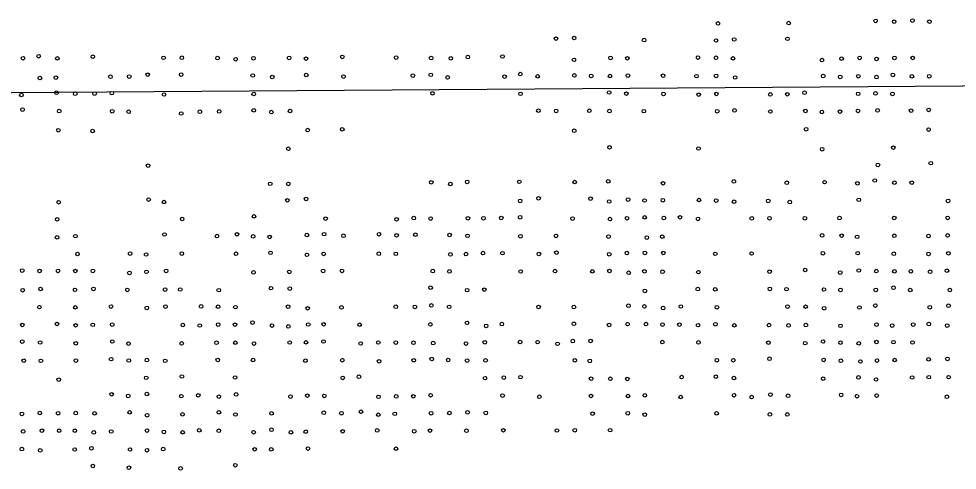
# Model space of a CAD drawing. Extents: x 20503438 to 20508873, y 7964251 to 7984667.
# Drawn here: x 20505771 to 20506290, y 7978537 to 7978787 of the extents above; entities that cross this region are included whole.
import ezdxf

# ---------------------------------------------------------------- set-up
doc = ezdxf.new("R2010")
doc.units = 0
doc.layers.add('SurSectionLine', color=7, linetype='Continuous')
doc.layers.add('SurSurveyPoints', color=7, linetype='Continuous')

msp = doc.modelspace()

# ---------------------------------------------------------------- linework, layer by layer
at = {"layer": 'SurSectionLine'}
msp.add_lwpolyline([(20503477.86, 7978730.4), (20506871.36, 7978754.31), (20507199.72, 7978755.09), (20507529.43, 7978758.46)], dxfattribs=at)
at = {"layer": 'SurSurveyPoints'}
for centre in [(20506157.29, 7978784.71), (20506196.38, 7978784.93), (20506244.48, 7978786.11), (20506254.72, 7978785.71), (20506264.83, 7978786.32), (20506274.21, 7978785.73), (20506067.66, 7978776.3), (20506077.71, 7978776.66), (20506116.39, 7978775.5), (20506156.19, 7978775.27), (20506166.26, 7978775.83), (20506195.69, 7978776.21), (20505772.88, 7978765.44), (20505781.55, 7978766.55), (20505791.89, 7978765.39), (20505811.51, 7978766.3), (20505850.64, 7978765.69), (20505860.72, 7978765.72), (20505880.48, 7978765.53), (20505890.52, 7978764.92), (20505900.38, 7978765.44), (20505920.04, 7978765.62), (20505929.38, 7978765.23), (20505949.48, 7978766.17), (20505979.25, 7978765.83), (20505998.57, 7978765.54), (20506009.51, 7978765.41), (20506018.9, 7978766.08), (20506038.05, 7978766.4), (20506077.66, 7978764.56), (20506097.87, 7978765.65), (20506107.15, 7978765.42), (20506146.21, 7978765.82), (20506156.14, 7978765.7), (20506165.55, 7978765.39), (20506214.78, 7978764.42), (20506225.64, 7978765.21), (20506235.65, 7978765.62), (20506245, 7978765.06), (20506254.85, 7978765.63), (20506264.93, 7978765.6), (20505782.24, 7978754.49), (20505791.1, 7978754.7), (20505821.25, 7978755.17), (20505831.63, 7978755.32), (20505841.85, 7978756.38), (20505860.37, 7978756.42), (20505899.98, 7978755.9), (20505910.71, 7978755.07), (20505929.51, 7978756.16), (20505950.14, 7978755.32), (20505988.54, 7978755.84), (20505998.41, 7978756.25), (20506007.75, 7978754.82), (20506039.23, 7978755.25), (20506047.94, 7978756.69), (20506057.54, 7978755.42), (20506077.84, 7978755.91), (20506087.16, 7978755.66), (20506097.54, 7978755.6), (20506107.45, 7978755.84), (20506126.89, 7978755.82), (20506145.35, 7978755.53), (20506156.2, 7978755.66), (20506166.76, 7978754.77), (20506215.46, 7978755.57), (20506224.89, 7978755.13), (20506234.88, 7978755.49), (20506244.93, 7978755.03), (20506254, 7978756.23), (20506264.52, 7978755.43), (20506274.12, 7978755.5), (20505772.02, 7978745.08), (20505791.47, 7978746.34), (20505801.78, 7978745.76), (20505812.48, 7978745.9), (20505822, 7978746.1), (20505850.89, 7978745.36), (20505900.52, 7978745.64), (20505999.37, 7978746.02), (20506048.03, 7978745.73), (20506097.06, 7978746.48), (20506106.59, 7978745.86), (20506127.19, 7978745.72), (20506146.61, 7978745.3), (20506156.34, 7978745.67), (20506186.19, 7978745.43), (20506195.6, 7978745.47), (20506205.15, 7978746.32), (20506234.8, 7978745.75), (20506244.44, 7978745.95), (20506253.76, 7978745.72), (20505772.65, 7978737.03), (20505792.93, 7978736.16), (20505822.24, 7978736.12), (20505831.33, 7978735.83), (20505860.39, 7978734.86), (20505870.74, 7978735.83), (20505881.39, 7978736), (20505900.51, 7978736.59), (20505910.26, 7978735.61), (20505920.59, 7978736.21), (20506057.98, 7978736.41), (20506067.77, 7978736.29), (20506086.11, 7978736.37), (20506097.21, 7978736.17), (20506116.25, 7978736.14), (20506156.86, 7978736.1), (20506166.39, 7978736.54), (20506186.23, 7978735.95), (20506205.62, 7978736.24), (20506214.71, 7978735.66), (20506224.77, 7978735.89), (20506234.69, 7978736.3), (20506245.53, 7978736.53), (20506264.08, 7978736.43), (20506273.81, 7978736.85), (20505792.41, 7978725.58), (20505811.35, 7978725.14), (20505930.32, 7978725.65), (20505949.43, 7978726.06), (20506077.76, 7978725.29), (20506206.01, 7978726.15), (20506273.78, 7978725.94), (20505919.65, 7978715.31), (20506097.27, 7978716.14), (20506146.51, 7978715.47), (20506214.89, 7978715.07), (20506254.26, 7978715.96), (20505842.05, 7978705.98), (20506245.71, 7978706.38), (20506274.94, 7978707.34), (20505909.6, 7978695.91), (20505919.65, 7978695.86), (20505998.68, 7978696.76), (20506009.29, 7978695.78), (20506018.54, 7978696.98), (20506047.39, 7978697.02), (20506077.99, 7978696.91), (20506096.55, 7978697.28), (20506126.83, 7978696.18), (20506166.05, 7978697.24), (20506195.31, 7978696.51), (20506216.25, 7978696.82), (20506234.41, 7978696.18), (20506244, 7978697.74), (20506254.86, 7978696.53), (20506264.44, 7978696.56), (20505792.59, 7978685.72), (20505842.37, 7978687.19), (20505850.88, 7978685.82), (20505919.07, 7978686.77), (20505929.45, 7978687.53), (20506047.85, 7978686.47), (20506058.04, 7978687.88), (20506086.81, 7978687.69), (20506097.07, 7978686.11), (20506107.54, 7978687.21), (20506116.66, 7978686.68), (20506126.77, 7978686.82), (20506146.75, 7978686.92), (20506156.29, 7978686.62), (20506166.19, 7978686.02), (20506185.07, 7978686.47), (20506196.98, 7978685.79), (20506235.12, 7978687.03), (20506284.55, 7978686.46), (20505791.79, 7978676.26), (20505860.92, 7978676.44), (20505900.66, 7978677.9), (20505940.22, 7978676.63), (20505979.5, 7978676.26), (20505988.99, 7978676.95), (20505998.37, 7978676.68), (20506018.95, 7978676.8), (20506027.52, 7978676.83), (20506037.37, 7978677), (20506047.83, 7978677.42), (20506076.86, 7978676.69), (20506097.55, 7978676.38), (20506106.92, 7978676.86), (20506116.74, 7978677.33), (20506127.37, 7978676.92), (20506136.23, 7978677.38), (20506146.22, 7978676.47), (20506175.97, 7978676.76), (20506185.76, 7978676.83), (20506205.36, 7978676.83), (20506224.52, 7978676.92), (20506254.74, 7978677.01), (20506284.29, 7978677.02), (20505791.73, 7978666.26), (20505801.89, 7978666.93), (20505851.17, 7978667.86), (20505880.15, 7978666.98), (20505891.25, 7978667.95), (20505900.13, 7978666.8), (20505909.33, 7978666.48), (20505929.88, 7978667.55), (20505939.41, 7978668.04), (20505950.15, 7978667.13), (20505969.78, 7978668.01), (20505979.48, 7978667.39), (20505989.91, 7978667.74), (20506008.81, 7978667.6), (20506018.73, 7978667.1), (20506047.99, 7978666.87), (20506067.68, 7978667.06), (20506096.76, 7978666.72), (20506117.91, 7978666.16), (20506126.43, 7978666.62), (20506214.86, 7978667.32), (20506225.69, 7978667.22), (20506234.22, 7978666.56), (20506254.8, 7978667.14), (20506273.7, 7978666.96), (20506284.3, 7978667.31), (20505803.02, 7978657.03), (20505832.11, 7978657.31), (20505840.98, 7978656.77), (20505860.73, 7978657.31), (20505890.67, 7978657.18), (20505909.77, 7978657.7), (20505929.94, 7978656.58), (20505939.16, 7978657.1), (20505969.66, 7978657.16), (20505979.08, 7978657.14), (20506009.29, 7978656.83), (20506017.88, 7978656.99), (20506027.28, 7978657.53), (20506038.06, 7978657.51), (20506058.21, 7978657.06), (20506067.9, 7978657.81), (20506097.1, 7978656.93), (20506106.84, 7978657.63), (20506116.83, 7978657.65), (20506127.01, 7978657.63), (20506155.79, 7978657.14), (20506175.87, 7978657.34), (20506215.28, 7978657.45), (20506234.54, 7978657.51), (20506254.5, 7978657.16), (20506273.75, 7978657.09), (20506284.71, 7978657.42), (20505772.46, 7978647.87), (20505782.03, 7978647.65), (20505792.24, 7978647.67), (20505801.85, 7978647.65), (20505811.55, 7978647.67), (20505831.76, 7978646.59), (20505841.22, 7978647.18), (20505852.01, 7978647.68), (20505900.38, 7978646.84), (20505920.18, 7978647.12), (20505938.85, 7978647.69), (20505949.3, 7978647.71), (20505999.52, 7978647.56), (20506008.74, 7978647.38), (20506048.14, 7978647.36), (20506067.13, 7978647.6), (20506087.75, 7978647.43), (20506097.21, 7978647.65), (20506107.87, 7978646.66), (20506116.6, 7978647.47), (20506126.62, 7978647.2), (20506146.4, 7978646.98), (20506185.81, 7978647.29), (20506205.48, 7978648.16), (20506224.87, 7978646.76), (20506235.13, 7978647.9), (20506244.82, 7978647.6), (20506254.86, 7978647.44), (20506263.93, 7978647.44), (20506274.57, 7978647.19), (20506283.87, 7978647.81), (20505998.29, 7978638.4), (20505772.71, 7978637), (20505782.62, 7978637.66), (20505801.64, 7978637.21), (20505811.85, 7978637.72), (20505830.57, 7978637.17), (20505851.49, 7978637.33), (20505859.85, 7978637.38), (20505881.17, 7978637.03), (20505910.02, 7978638.12), (20505920.4, 7978637.9), (20506018.54, 7978637.03), (20506028.02, 7978637.31), (20506116.86, 7978636.62), (20506146.09, 7978637.63), (20506155.76, 7978637.47), (20506185.94, 7978637.72), (20506195.2, 7978637.57), (20506215.88, 7978637.39), (20506225, 7978637.17), (20506244.52, 7978637.15), (20506254.34, 7978638.35), (20506263.62, 7978637.1), (20506285.5, 7978637.13), (20505871.4, 7978628.01), (20505998.72, 7978628.56), (20506107.75, 7978628.38), (20506116.55, 7978628.01), (20506244.3, 7978628.49), (20506284.78, 7978628.4), (20505781.93, 7978627.6), (20505801.8, 7978627.49), (20505821.58, 7978627.96), (20505841.32, 7978627.2), (20505851.69, 7978627.93), (20505880.8, 7978627.87), (20505890.36, 7978627.6), (20505919.48, 7978627.89), (20505930.32, 7978626.99), (20505948.98, 7978627.48), (20505979.06, 7978627.81), (20505989.63, 7978627.77), (20506008.55, 7978627.79), (20506058.02, 7978627.71), (20506077.6, 7978627.66), (20506126.93, 7978627.1), (20506136.71, 7978627.97), (20506156.65, 7978627.59), (20506195.73, 7978627.92), (20506205.75, 7978627.88), (20506215.96, 7978627.03), (20506235.52, 7978627.43), (20506274.42, 7978627.57), (20505772.5, 7978617.75), (20505791.69, 7978618.3), (20505811.48, 7978617.83), (20505822.22, 7978617.99), (20505861.28, 7978617.72), (20505880.82, 7978617.95), (20505890.15, 7978617.92), (20505899.8, 7978619.08), (20505930.63, 7978618), (20505939.18, 7978618.11), (20505959.11, 7978617.9), (20505998.2, 7978618.07), (20506018.46, 7978618.93), (20506037.72, 7978618.23), (20506077.6, 7978618.42), (20506097.04, 7978617.74), (20506107.3, 7978618.18), (20506117.43, 7978618.23), (20506126.59, 7978617.98), (20506135.96, 7978617.92), (20506146.23, 7978617.65), (20506155.84, 7978618.17), (20506185.48, 7978617.66), (20506205.91, 7978617.66), (20506244.88, 7978617.95), (20506265.24, 7978617.95), (20506273.84, 7978618.23), (20505801.99, 7978617.57), (20505870.63, 7978617.46), (20505910.57, 7978617.43), (20505919.61, 7978616.96), (20506029.06, 7978617.22), (20506166.32, 7978617.53), (20506196.31, 7978617.5), (20506225.03, 7978617.26), (20506253.59, 7978617.4), (20506284.04, 7978617.43), (20505772.47, 7978608.56), (20505782.36, 7978608.05), (20505802.07, 7978607.6), (20505822.28, 7978608.59), (20505831.23, 7978607.41), (20505860.63, 7978607.54), (20505879.93, 7978607.91), (20505890.29, 7978607.93), (20505900.65, 7978607.43), (20505920.38, 7978608.04), (20505929.42, 7978608.11), (20505939.09, 7978608.61), (20505959.66, 7978607.5), (20505969.39, 7978608.05), (20505979.07, 7978608.01), (20505988.85, 7978607.88), (20505999.77, 7978607.7), (20506017.89, 7978607.47), (20506028.26, 7978608.14), (20506047.8, 7978608.29), (20506057.51, 7978608.23), (20506068.55, 7978607.31), (20506076.98, 7978608.8), (20506086.78, 7978608.89), (20506126.46, 7978608.28), (20506146.5, 7978608.09), (20506185.19, 7978607.95), (20506205.5, 7978607.68), (20506215.36, 7978608.59), (20506225.02, 7978607.93), (20506235.15, 7978607.57), (20506244.9, 7978608.32), (20506254.34, 7978608.24), (20506264.91, 7978608.05), (20505773.3, 7978598.01), (20505782.79, 7978597.88), (20505802.14, 7978598.04), (20505821.6, 7978598.82), (20505831.37, 7978598.08), (20505841.43, 7978598.31), (20505851.53, 7978597.9), (20505880.59, 7978598.36), (20505900.15, 7978598.32), (20505929.09, 7978597.98), (20505949.52, 7978598.21), (20505969.81, 7978597.62), (20505989.02, 7978598.18), (20505998.96, 7978598.93), (20506008.02, 7978598.36), (20506018.51, 7978598.04), (20506028.71, 7978598.1), (20506078.1, 7978598.17), (20506086.33, 7978597.87), (20506156.64, 7978598.23), (20506165.76, 7978598.21), (20506185.75, 7978599.03), (20506215.74, 7978598.39), (20506225.24, 7978597.92), (20506236, 7978597.52), (20506245.24, 7978598.05), (20506254.96, 7978598.34), (20506273.76, 7978598.7), (20506284.18, 7978598.96), (20505792.66, 7978587.47), (20505841.04, 7978588.49), (20505860.75, 7978589.21), (20505890.19, 7978588.65), (20505949.7, 7978588.45), (20505958.68, 7978589.09), (20506028.43, 7978588.28), (20506038.82, 7978588.61), (20506048.07, 7978588.84), (20506087.11, 7978588.03), (20506097.73, 7978587.94), (20506107.12, 7978587.86), (20506137.17, 7978588.87), (20506156.09, 7978589.11), (20506166.09, 7978588.37), (20506215.45, 7978588.01), (20506234.97, 7978588.68), (20506244.69, 7978587.55), (20506264.63, 7978588.67), (20506273.85, 7978588.83), (20506284.85, 7978588.85), (20505821.94, 7978579.35), (20505831.07, 7978578.46), (20505841.39, 7978579.51), (20505860.44, 7978578.33), (20505869.81, 7978578.79), (20505881.2, 7978578.07), (20505890.75, 7978579.29), (20505920.83, 7978578.1), (20505930.17, 7978578.62), (20505939.54, 7978578.45), (20505969.49, 7978577.95), (20505979.33, 7978578.19), (20505988.74, 7978578.26), (20505998.35, 7978578.86), (20506038.14, 7978578.64), (20506058.43, 7978577.99), (20506087.04, 7978578.42), (20506107.47, 7978578.39), (20506116.81, 7978578.76), (20506136.62, 7978577.84), (20506166.14, 7978578.83), (20506175.87, 7978577.83), (20506186.25, 7978579.19), (20506196.04, 7978578.53), (20506225.39, 7978579.04), (20506234.14, 7978578.28), (20506245.02, 7978578.64), (20506283.9, 7978578), (20505772.25, 7978568.5), (20505782.2, 7978569), (20505792.28, 7978568.86), (20505802.04, 7978568.95), (20505812.44, 7978568.79), (20505831.89, 7978569.37), (20505841.5, 7978567.76), (20505861.1, 7978568.26), (20505881.22, 7978569.37), (20505890.39, 7978568.17), (20505910.38, 7978568.8), (20505939.22, 7978569.14), (20505949, 7978568.89), (20505959.85, 7978569.71), (20505969.4, 7978568.05), (20505978.48, 7978568.54), (20505998.57, 7978568.86), (20506008.71, 7978569), (20506018.77, 7978569.3), (20506028.81, 7978569.04), (20506087.9, 7978568.66), (20506107.38, 7978568.85), (20506116.75, 7978568.1), (20506156.5, 7978568.8), (20506185.97, 7978568.2), (20506195.6, 7978568.21), (20505772.92, 7978558.8), (20505783.32, 7978559.25), (20505792.89, 7978559.19), (20505801.55, 7978559.19), (20505812.04, 7978558.25), (20505821.68, 7978558.75), (20505841.47, 7978559.27), (20505850.77, 7978558.54), (20505861.18, 7978558.28), (20505870.36, 7978559.39), (20505881.17, 7978559.17), (20505900.44, 7978558.34), (20505910.32, 7978559.7), (20505921.05, 7978558.27), (20505929.25, 7978558.66), (20505949.68, 7978558.86), (20505968.78, 7978559.34), (20505989.27, 7978558.89), (20505997.96, 7978559.22), (20506018.12, 7978559.15), (20506038.56, 7978559.42), (20506068.15, 7978559.31), (20506078.04, 7978559.46), (20506097.58, 7978559.49), (20505772.29, 7978549.03), (20505782.43, 7978548.28), (20505801.48, 7978548.79), (20505810.73, 7978549.5), (20505832.09, 7978548.8), (20505841.47, 7978548.39), (20505850.42, 7978549.02), (20505900.99, 7978548.89), (20505910.19, 7978548.86), (20505930.5, 7978549.31), (20505979.17, 7978549.25), (20505890.31, 7978540.09), (20505811.49, 7978539.68), (20505831.45, 7978538.74), (20505860.01, 7978538.3)]:
    msp.add_circle(centre, 1, dxfattribs=at)

doc.saveas('drawing.dxf')
